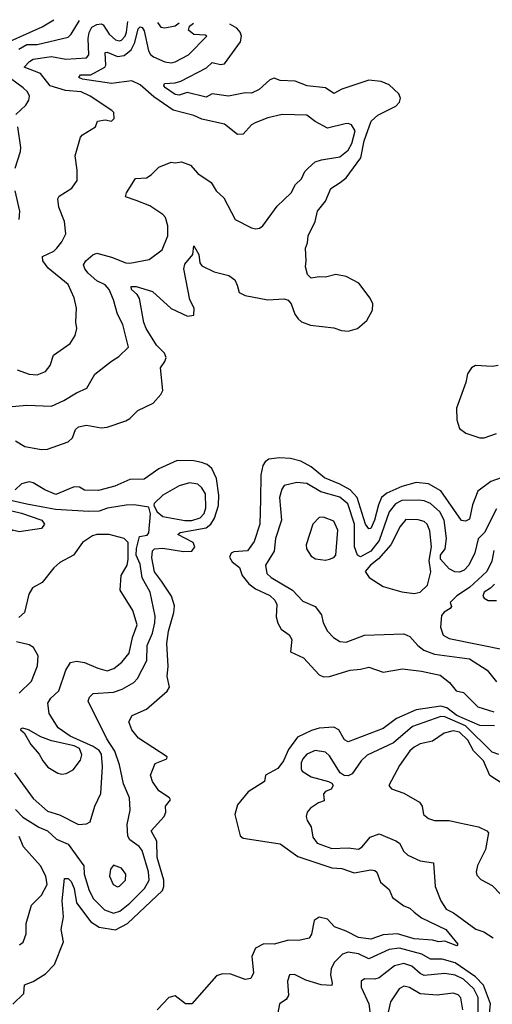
# Model space of a CAD drawing. Extents: x 1552033 to 1694788, y 811965 to 917215.
# Tile 615 of 632: x 1677180 to 1679475, y 909782 to 914566. Entities that reach past the tile are written whole.
import ezdxf

# ---------------------------------------------------------------- set-up
doc = ezdxf.new("R2010")
doc.units = 0

msp = doc.modelspace()

# ---------------------------------------------------------------- linework, layer by layer
at = {"layer": '0CON20XD'}
for points in [[(1677055, 914427), (1677289.6, 914530.4), (1677345.2, 914565.7)], [(1677159.2, 912519.2), (1677205, 912491.4), (1677285, 912478.1), (1677315, 912480), (1677415.4, 912514.6), (1677435.6, 912535), (1677450, 912575), (1677465, 912587.8), (1677505, 912595.4), (1677575, 912582.5), (1677605, 912586.8), (1677695, 912616.4), (1677715, 912627.8), (1677753, 912667), (1677827.9, 912702.1), (1677865, 912744.4), (1677874.6, 912765), (1677862.9, 912875), (1677884.7, 912905.3), (1677890.4, 912925), (1677883.8, 912945), (1677843.8, 912983.8), (1677794.1, 913065), (1677782.7, 913095), (1677761.4, 913211.4), (1677750.3, 913230.3), (1677722.9, 913255), (1677720.6, 913269.4), (1677745, 913270), (1677825, 913245.6), (1677915, 913162.5), (1677995, 913125.8), (1678025, 913130), (1678027.1, 913165), (1678005.5, 913205.5), (1677976.4, 913355), (1677982.4, 913377.6), (1678020.9, 913425), (1678025, 913466.7), (1678050, 913425), (1678054.6, 913385), (1678065, 913370), (1678125, 913340), (1678195, 913322.9), (1678225, 913301.9), (1678236.2, 913276.2), (1678245, 913240), (1678275.4, 913225.4), (1678385, 913204.4), (1678465, 913209.5), (1678483.7, 913203.7), (1678498.5, 913185), (1678516.7, 913135), (1678531.8, 913111.8), (1678548.6, 913098.6), (1678591.4, 913081.4), (1678705, 913068.6), (1678742.5, 913055), (1678775, 913052.7), (1678820, 913065), (1678866.1, 913103.9), (1678892.9, 913155), (1678894.5, 913185), (1678882.4, 913212.4), (1678826.3, 913286.4), (1678765, 913317.9), (1678715, 913327.8), (1678665, 913315.6), (1678635, 913316.9), (1678595, 913309.2), (1678578.3, 913328.3), (1678567.1, 913365), (1678571.5, 913395), (1678567.1, 913455), (1678578.2, 913481.8), (1678580.4, 913515), (1678615.3, 913585), (1678625.9, 913635), (1678665, 913684.4), (1678690.3, 913745), (1678736.4, 913775), (1678765, 913796.7), (1678836.7, 913895), (1678853.2, 913976.8), (1678887.3, 914072.7), (1678918.6, 914101.4), (1679005.9, 914145), (1679025.2, 914165), (1679028.5, 914185), (1679021.2, 914205), (1678975, 914249.2), (1678935, 914265.1), (1678875, 914271.9), (1678745, 914227.7), (1678705, 914206.7), (1678665, 914234.6), (1678576.7, 914245), (1678517.4, 914267.4), (1678445, 914271.1), (1678415, 914281.5), (1678395, 914274), (1678343, 914227), (1678305, 914208.3), (1678275, 914210.7), (1678193.7, 914193.7), (1678115, 914206), (1678085, 914190), (1677992.6, 914212.6), (1677955, 914198.3), (1677935, 914202.4), (1677888.6, 914235), (1677880, 914245), (1677883.8, 914255), (1677935, 914258.7), (1677962.4, 914267.6), (1678087.8, 914332.2), (1678115, 914357.1), (1678155, 914348.2), (1678175, 914351.1), (1678251.4, 914458.6), (1678257, 914485), (1678250.9, 914505), (1678233.9, 914525), (1678200, 914543.5)], [(1677167.1, 912865), (1677225, 912842.9), (1677265, 912840), (1677305, 912857.3), (1677328.5, 912885), (1677344.3, 912935.7), (1677425, 912993.3), (1677449.2, 913030.8), (1677457.9, 913065), (1677453.2, 913096.8), (1677455.8, 913165), (1677444.3, 913215), (1677415, 913279.2), (1677318.3, 913358.3), (1677292.7, 913395), (1677290, 913415), (1677345, 913441.5), (1677360.6, 913455), (1677385, 913486), (1677404.4, 913525), (1677397.1, 913585), (1677369.5, 913655), (1677364.3, 913695), (1677372.1, 913707.9), (1677432.6, 913747.4), (1677458.8, 913785), (1677459.6, 913835), (1677448.8, 913905), (1677475.7, 913994.3), (1677485, 914006.2), (1677547.5, 914045), (1677557.5, 914072.5), (1677595, 914079.1), (1677625, 914072.7), (1677639.2, 914085), (1677636.7, 914115), (1677626.7, 914125), (1677522.5, 914195), (1677478, 914215), (1677402.4, 914222.4), (1677327.1, 914245), (1677280.4, 914305), (1677201.9, 914335), (1677227.2, 914362.8), (1677245.8, 914374.2), (1677335, 914387.6), (1677404.3, 914374.3), (1677505, 914380.3), (1677516.2, 914395), (1677512.2, 914475), (1677517.1, 914502.9), (1677530.3, 914529.7), (1677555, 914543), (1677575, 914545.2), (1677585, 914540), (1677614.9, 914494.9), (1677645, 914467.1), (1677665, 914462.5), (1677675, 914466.6), (1677691.4, 914485), (1677699.2, 914505), (1677705.4, 914556.4)], [(1677175, 914421.9), (1677215, 914444.9), (1677265, 914445.2), (1677415, 914480.4), (1677430.4, 914495), (1677470.6, 914562.5)], [(1677393.8, 912716.2), (1677455, 912753.1), (1677506, 912775), (1677545, 912844), (1677625, 912907.5), (1677661.3, 912928.7), (1677708.6, 912975), (1677680, 913085), (1677654.7, 913135), (1677635.3, 913205), (1677614, 913255), (1677595, 913278.4), (1677555, 913296.7), (1677512.3, 913335), (1677495.4, 913355), (1677489.1, 913375), (1677501.1, 913395), (1677535, 913423.3), (1677555, 913432.1), (1677625, 913412.7), (1677695, 913384.7), (1677715, 913383.4), (1677808.9, 913401.1), (1677871.6, 913448.4), (1677900, 913515), (1677899.6, 913565), (1677887.5, 913605), (1677875, 913620), (1677811.1, 913661.1), (1677745, 913687.9), (1677694, 913705), (1677698.6, 913725), (1677742, 913795), (1677795, 913797.5), (1677818.3, 913811.7), (1677855, 913850), (1677915, 913873.3), (1677935, 913870), (1677965, 913875.6), (1678009.7, 913859.7), (1678045, 913818), (1678110, 913775), (1678134.4, 913735), (1678170.7, 913700.7), (1678226.7, 913595), (1678305, 913554.2), (1678325, 913549.2), (1678345, 913552.5), (1678361.2, 913565), (1678430.6, 913659.4), (1678498, 913725), (1678520, 913765), (1678548, 913792), (1678565, 913828), (1678581.4, 913845), (1678615.5, 913874.5), (1678645, 913885.6), (1678735, 913899.6), (1678775, 913931.5), (1678792.1, 913965), (1678809.2, 914025), (1678792, 914055), (1678775, 914061.9), (1678760.3, 914059.7), (1678675, 914038.5), (1678615, 914070.5), (1678575, 914101.8), (1678455, 914105.5), (1678385, 914088.5), (1678324, 914065), (1678305, 914054.3), (1678265, 914009.2), (1678237.7, 914007.7), (1678175, 914058.6), (1678065, 914082.2), (1678025, 914100.8), (1677925, 914126.9), (1677831.3, 914191.3), (1677765, 914248.6), (1677725, 914268.1), (1677625, 914256.2), (1677485, 914276.3), (1677466.9, 914285), (1677475, 914297.1), (1677525, 914298.3), (1677593.8, 914335), (1677598.1, 914345), (1677595, 914406.2), (1677605, 914407.6), (1677655, 914387.2), (1677687.7, 914392.3), (1677721, 914419), (1677738.6, 914455), (1677755, 914521.2), (1677765, 914531.8), (1677775, 914528.2), (1677785, 914511.2), (1677806, 914415), (1677815, 914396.2), (1677829.1, 914385), (1677885, 914361.6), (1677915, 914356.1), (1677935, 914360.4), (1677999.4, 914395), (1678089.2, 914485), (1678080.6, 914490.6), (1678025, 914493.1), (1677999, 914515), (1678005.2, 914535), (1678023.4, 914548.1)], [(1677848.8, 914552.6), (1677865, 914529.6), (1677885, 914525.9), (1677935, 914535.3), (1677954.7, 914549.9)], [(1677160.8, 914105), (1677209.5, 914150.5), (1677223.5, 914175), (1677226.9, 914195), (1677217.8, 914215), (1677196.9, 914235), (1677072.7, 914325)], [(1677157.5, 913845), (1677184.2, 913925), (1677185.6, 913945), (1677170, 914045)], [(1677177.1, 913595), (1677180, 913635), (1677158.2, 913735)], [(1679504, 912886), (1679475, 912881), (1679393.7, 912886.3), (1679374.4, 912875), (1679355, 912845.5), (1679346.4, 912803.6), (1679301.1, 912678.9), (1679302.4, 912622.4), (1679315, 912580), (1679346.6, 912556.6), (1679415, 912534.4), (1679435, 912533.6), (1679495, 912554.7)], [(1677125, 912685.5), (1677215, 912693.1), (1677335, 912687.5), (1677393.8, 912716.2)], [(1677146.8, 909783.2), (1677199.2, 909835), (1677202.8, 909877.2), (1677245, 909892.5), (1677305, 909930.7), (1677348.3, 909975), (1677392.1, 910085), (1677381.9, 910145), (1677393.2, 910206.8), (1677386.4, 910285), (1677397.3, 910392.7), (1677415, 910393.6), (1677429.5, 910379.5), (1677443.9, 910345), (1677456.1, 910275), (1677525, 910183), (1677565, 910157.1), (1677645, 910144.1), (1677702.9, 910175), (1677873, 910335), (1677880.4, 910355), (1677880, 910385), (1677848, 910495), (1677845.5, 910575), (1677819.1, 910625), (1677882.1, 910695), (1677888.9, 910715), (1677887.7, 910745), (1677912, 910775), (1677908, 910785), (1677855, 910818.5), (1677824, 910865), (1677815.4, 910895), (1677837.9, 910952.1), (1677893.8, 910975), (1677895.8, 910985), (1677756.2, 911075), (1677723.8, 911115), (1677709.6, 911155), (1677725.7, 911185), (1677795, 911216.4), (1677896.7, 911303.3), (1677906.7, 911323.3), (1677895.3, 911375), (1677900.5, 911425), (1677894.4, 911534.4), (1677901.8, 911595), (1677929, 911685), (1677931.8, 911718.2), (1677917.6, 911765), (1677867.8, 911837.8), (1677833.8, 911883.8), (1677820.8, 911950.8), (1677825, 911985.4), (1677835.2, 911994.8), (1677875, 911998.7), (1677975, 911982.1), (1678015.6, 911984.4), (1678029.7, 912005), (1678021.6, 912025), (1677947.3, 912065), (1677958.6, 912075), (1678085, 912097), (1678107.5, 912115), (1678126.6, 912143.4), (1678145.1, 912204.9), (1678146.2, 912255), (1678135, 912337.5), (1678112.4, 912385), (1678089.6, 912405), (1678062.5, 912415), (1678025, 912421.9), (1677945, 912423.6), (1677855, 912383.4), (1677785, 912334.2), (1677715, 912331.2), (1677641.3, 912298.7), (1677562.3, 912277.7), (1677495, 912279.7), (1677470.9, 912295), (1677445, 912295.8), (1677355, 912259.5), (1677301.1, 912281.1), (1677245, 912315.8), (1677225, 912320.3), (1677188.8, 912311.2), (1677157.8, 912282.2)], [(1679545, 912350.4), (1679467.6, 912322.4), (1679404.4, 912275.6), (1679378.3, 912208.3), (1679365, 912139.5), (1679345, 912129.5), (1679325, 912133.3), (1679225, 912277.2), (1679165, 912311.1), (1679105, 912316.6), (1679035, 912297.4), (1678963.5, 912265), (1678937.4, 912245), (1678921.7, 912208.3), (1678903.5, 912135), (1678885, 912094.6), (1678875, 912091.8), (1678860, 912115), (1678818.4, 912245), (1678785, 912281.4), (1678735, 912309.7), (1678659.6, 912339.6), (1678595, 912393.2), (1678545, 912421.5), (1678495, 912434.1), (1678442.2, 912437.8), (1678390, 912430), (1678372.1, 912417.9), (1678360.3, 912399.7), (1678350.5, 912355), (1678349.7, 912235), (1678346, 912115), (1678318.6, 912031.4), (1678286.3, 911985), (1678219, 911981), (1678206.7, 911973.3), (1678198.9, 911955), (1678211.1, 911931.1), (1678247, 911905), (1678260.6, 911865), (1678292.7, 911825), (1678325, 911800.7), (1678395, 911767.5), (1678419.6, 911745), (1678428.4, 911725), (1678426.1, 911665), (1678433.7, 911633.6), (1678450, 911605), (1678488, 911578), (1678500.9, 911555), (1678495.7, 911495), (1678557.7, 911465), (1678635, 911383.6), (1678655, 911372.9), (1678685, 911374.7), (1678785, 911405.8), (1678835, 911410), (1678875, 911420.8), (1678945, 911396.4), (1679038.3, 911411.7), (1679131.3, 911401.3), (1679221.2, 911381.2), (1679267.5, 911345), (1679300, 911305), (1679335, 911297.5), (1679405, 911227.8), (1679482.8, 911202.8)], [(1677982.6, 912132.6), (1678015, 912133.4), (1678056.6, 912145), (1678075, 912166.2), (1678084.3, 912195), (1678082.9, 912262.9), (1678065, 912291.8), (1678045, 912308.7), (1678005, 912315.7), (1677955, 912300.5), (1677875.5, 912255), (1677832.5, 912215), (1677832, 912205), (1677847.8, 912175), (1677875, 912151.4), (1677982.6, 912132.6)], [(1679495, 912190), (1679436.7, 912075), (1679407.2, 912042.8), (1679390.8, 911975), (1679361.6, 911915), (1679339.1, 911890.9), (1679315, 911881.3), (1679293.7, 911883.7), (1679265, 911898.5), (1679224, 911945), (1679223.9, 911965), (1679246.7, 911995), (1679252.9, 912045), (1679241.6, 912135), (1679220.8, 912175), (1679174.8, 912214.8), (1679145, 912228), (1679115, 912232.1), (1679035, 912229.3), (1679005.7, 912214.3), (1678973.7, 912175), (1678924.9, 912035.1), (1678885, 911983.3), (1678835, 911956.2), (1678820.4, 911965), (1678805.8, 912005), (1678806.5, 912115), (1678772.9, 912212.9), (1678735, 912246), (1678641.6, 912271.6), (1678575, 912312.8), (1678525, 912316.8), (1678465, 912301.9), (1678453.5, 912285), (1678440.9, 912245), (1678451.2, 912135), (1678422.9, 912045), (1678415, 911984.2), (1678373.8, 911915), (1678380, 911875), (1678401.8, 911855), (1678504.2, 911794.2), (1678555, 911741.5), (1678615, 911714.5), (1678645.4, 911675), (1678652.9, 911635), (1678675, 911594.3), (1678704.2, 911564.2), (1678735, 911544.5), (1678765, 911542.1), (1678855, 911575.3), (1679045, 911582.2), (1679075, 911569.4), (1679113.8, 911525), (1679143, 911503), (1679195, 911483.7), (1679365, 911460.3), (1679450, 911405), (1679495, 911349.2)], [(1677159.1, 910729.1), (1677195, 910691.1), (1677272.5, 910642.5), (1677315, 910625.4), (1677358.2, 910585), (1677415, 910560.7), (1677491.3, 910455), (1677493, 910415), (1677517.1, 910335), (1677538.1, 910295), (1677591.5, 910241.5), (1677635, 910225.7), (1677665.8, 910234.2), (1677715, 910273.3), (1677786.7, 910345), (1677807.9, 910385), (1677805.9, 910425), (1677775, 910530), (1677759.6, 910549.6), (1677715, 910581.1), (1677705, 910599.2), (1677702.2, 910655), (1677716.7, 910725), (1677713.1, 910785), (1677683.2, 910853.2), (1677665.1, 910945.1), (1677642.2, 911012.2), (1677602.2, 911072.2), (1677512.2, 911255), (1677518.6, 911275), (1677537.2, 911292.8), (1677635, 911297.9), (1677676.9, 911313.1), (1677734.8, 911345.2), (1677751.6, 911365), (1677796.9, 911453.1), (1677799, 911525), (1677825.2, 911584.8), (1677836.7, 911635), (1677837.1, 911667.1), (1677813.1, 911785), (1677774.5, 911854.5), (1677765, 911920.8), (1677746, 911965), (1677747.2, 911997.2), (1677762, 912055), (1677798.2, 912061.8), (1677807.2, 912072.8), (1677814.3, 912164.3), (1677806.8, 912196.8), (1677735, 912208.4), (1677697.1, 912207.1), (1677607, 912193), (1677565, 912178.2), (1677515, 912176.1), (1677354.2, 912185.8), (1677215, 912211.4), (1677106.9, 912236.9)], [(1677075, 911913.1), (1677045, 911919.4), (1676984.4, 911975), (1676982.1, 911995), (1676993.4, 912035), (1676973.8, 912095), (1676968.8, 912135), (1676975.4, 912155), (1677000.9, 912189.1), (1677025, 912196.8), (1677095, 912190.7), (1677188.2, 912168.2), (1677287.3, 912135), (1677299.5, 912115), (1677285, 912093.8), (1677177.8, 912077.8), (1677145, 912085.4), (1677135, 912078.1), (1677120.7, 911985), (1677095, 911925.7), (1677075, 911913.1)], [(1678665, 911939.2), (1678685, 911944.2), (1678705, 911952.5), (1678715.4, 911964.6), (1678724.6, 912085), (1678705, 912129.2), (1678655, 912148.6), (1678635, 912146.7), (1678603.5, 912115), (1678571.5, 912015), (1678572.2, 911995), (1678595, 911960), (1678616.1, 911946.1), (1678665, 911939.2)], [(1679095, 911778.2), (1679125, 911784.3), (1679160.7, 911819.3), (1679176.6, 911883.4), (1679168.9, 911938.9), (1679179.1, 912005), (1679172.5, 912082.5), (1679158.8, 912115), (1679145, 912128.6), (1679115, 912136.6), (1679055, 912136.8), (1679027, 912103), (1678983, 912015), (1678923.1, 911946.9), (1678882.9, 911915), (1678857.2, 911885), (1678876.4, 911855), (1678945, 911811.3), (1679035, 911786.4), (1679095, 911778.2)], [(1677155, 910906.7), (1677180.6, 910870.6), (1677245, 910781.5), (1677315, 910720.9), (1677373.3, 910703.3), (1677465, 910655.7), (1677505, 910659.2), (1677521.7, 910668.3), (1677545.4, 910744.6), (1677573.9, 910806.1), (1677582.5, 910937.5), (1677576.8, 910996.8), (1677565.5, 911015), (1677537.3, 911035), (1677425.3, 911085), (1677367.3, 911125), (1677323.1, 911195), (1677316.7, 911245), (1677330.8, 911269.2), (1677369.6, 911305), (1677403.9, 911406.1), (1677426.7, 911443.3), (1677455, 911449.3), (1677495, 911443.2), (1677558.6, 911415), (1677605, 911403.1), (1677637.1, 911412.9), (1677676.2, 911445), (1677712.1, 911487.9), (1677727.1, 911565), (1677749.5, 911625), (1677728.8, 911695), (1677667.7, 911795), (1677672.8, 911865), (1677701.2, 911915), (1677706.9, 911943.1), (1677707.4, 912025), (1677687.1, 912045), (1677615, 912064.7), (1677554.9, 912065.1), (1677532.6, 912057.4), (1677485, 912025.5), (1677441.2, 911965), (1677375, 911929.2), (1677345, 911902), (1677288.9, 911831.1), (1677242.5, 911805), (1677224.5, 911775.5), (1677203.1, 911685), (1677175, 911661.5)], [(1679482.7, 911987.3), (1679473.5, 911935), (1679448, 911885), (1679365, 911806.4), (1679303.4, 911766.6), (1679270.8, 911735), (1679276.2, 911715), (1679270, 911705), (1679242.1, 911687.9), (1679228.5, 911671.5), (1679222.9, 911615), (1679235.7, 911575.7), (1679265, 911560), (1679545, 911503.1)], [(1679486, 911824), (1679466.7, 911803.3), (1679434.8, 911785), (1679428.4, 911765), (1679435, 911755.5), (1679455, 911744.8), (1679495, 911744.1)], [(1677177, 911293), (1677237.1, 911352.9), (1677266.7, 911426.7), (1677269.6, 911475), (1677246.3, 911516.3), (1677225, 911528.6), (1677165, 911542.8)], [(1679485.3, 911135.3), (1679415, 911136.9), (1679302.8, 911185), (1679255, 911221.8), (1679225, 911230.4), (1679105, 911212.3), (1679009.5, 911170.5), (1678945, 911121.9), (1678775, 911058), (1678757.5, 911067.5), (1678729.1, 911115), (1678705, 911129.4), (1678635, 911123.2), (1678597.6, 911112.4), (1678529.7, 911080.3), (1678485, 911020.8), (1678460.7, 910965), (1678432.9, 910927.1), (1678374, 910895), (1678368.8, 910865), (1678289.4, 910815), (1678237.9, 910752.1), (1678225.3, 910705), (1678251.3, 910601.3), (1678265, 910589.5), (1678445, 910562.2), (1678530.9, 910500.9), (1678695, 910445.9), (1678745, 910441.8), (1678805, 910420.9), (1678885.6, 910435.6), (1678905, 910432), (1678914.2, 910424.2), (1678932.5, 910375), (1678975, 910340), (1678990.4, 910300.4), (1679045, 910261.2), (1679075, 910250), (1679095, 910229.2), (1679131.6, 910201.6), (1679249.5, 910145), (1679308, 910075), (1679303.6, 910066.4), (1679245, 910088.8), (1679215, 910086), (1679184.6, 910094.6), (1679095, 910099.7), (1679014.2, 910124.2), (1678945, 910120), (1678885, 910099.3), (1678825, 910106.7), (1678765, 910137.6), (1678708, 910158), (1678675, 910195.4), (1678633.9, 910206.1), (1678610.6, 910189.4), (1678596.4, 910123.6), (1678585, 910102.9), (1678535, 910092.5), (1678485, 910094.3), (1678415.1, 910074.9), (1678365, 910075.5), (1678324.4, 910055.6), (1678308, 910015), (1678315.3, 909934.7), (1678303.1, 909906.9), (1678275, 909902.6), (1678205, 909927.9), (1678165, 909930.7), (1678135, 909920.5), (1678015, 909784.7), (1677985, 909784.7), (1677935, 909822.7), (1677904.3, 909815), (1677847.5, 909755)], [(1679506.6, 910996.6), (1679475, 911007.5), (1679344.6, 911135), (1679245, 911178.2), (1679225, 911180), (1679088.2, 911131.8), (1678995, 911052.2), (1678867.1, 910992.9), (1678837.5, 910965), (1678795, 910902), (1678775, 910892.9), (1678755, 910894.4), (1678736, 910906), (1678685, 910990), (1678665, 911007.5), (1678615, 911014.7), (1678575, 910997.2), (1678555, 910975.4), (1678547.5, 910955), (1678546.8, 910926.8), (1678552.4, 910915), (1678595, 910887), (1678678.8, 910865), (1678696.2, 910856.2), (1678702, 910845), (1678693.1, 910826.9), (1678665, 910815.6), (1678655.7, 910805), (1678659.3, 910770.7), (1678630.9, 910760.9), (1678592, 910735), (1678576, 910715), (1678570.8, 910695), (1678575.6, 910675), (1678594.6, 910644.6), (1678603.5, 910593.5), (1678624.8, 910564.8), (1678695, 910539.5), (1678775, 910543), (1678825, 910536.2), (1678842.6, 910547.4), (1678882.1, 910595), (1678925, 910610.9), (1679007.1, 910577.1), (1679025, 910564.5), (1679044.8, 910524.8), (1679065, 910506.4), (1679125, 910480), (1679189.6, 910469.6), (1679198, 910355), (1679225.4, 910285), (1679250.5, 910245), (1679286.9, 910226.9), (1679395, 910147.3), (1679434.7, 910134.7), (1679478.6, 910105)], [(1677385, 910900), (1677405, 910903.8), (1677439.1, 910920.9), (1677475, 910968.6), (1677482, 910995), (1677470.9, 911025), (1677445, 911038), (1677335, 911062), (1677282, 911082), (1677223.3, 911115), (1677195, 911123.3), (1677185, 911120), (1677183.3, 911115), (1677200.8, 911100.8), (1677233.3, 911045), (1677275, 910997.1), (1677291.8, 910965), (1677316.9, 910935), (1677365, 910904.4), (1677385, 910900)], [(1679555, 910834.6), (1679463.5, 910893.5), (1679432, 910965), (1679383.9, 911013.9), (1679356.4, 911065), (1679315, 911104.8), (1679285, 911111.2), (1679241.1, 911098.9), (1679185, 911060.3), (1679125, 911048.1), (1679095, 911031.8), (1679075, 911013.2), (1679025, 910941.9), (1678972.5, 910845), (1678985, 910828.7), (1679045, 910807.8), (1679121.2, 910765), (1679133.8, 910745), (1679140.8, 910705), (1679165, 910684.4), (1679195, 910674.5), (1679265, 910674.4), (1679315.8, 910664.2), (1679408, 910645), (1679449.2, 910625), (1679457.1, 910615), (1679442.5, 910535), (1679402.8, 910457.2), (1679396.5, 910425), (1679399.5, 910409.5), (1679419.3, 910389.3), (1679475, 910360), (1679516, 910315)], [(1677178.7, 910071.3), (1677196.5, 910083.5), (1677210.6, 910125), (1677211.2, 910175), (1677236.7, 910263.3), (1677285, 910312.9), (1677312.4, 910365), (1677306.7, 910405), (1677280.8, 910455), (1677197.6, 910547.6), (1677177.5, 910597.5)], [(1677655, 910353.1), (1677665, 910355.7), (1677694.3, 910385), (1677695.5, 910415), (1677675, 910444.4), (1677635, 910458), (1677620.7, 910439.3), (1677615.6, 910405), (1677634.4, 910365), (1677655, 910353.1)], [(1679458.5, 909705), (1679465.7, 909784.3), (1679432.9, 909875), (1679393.8, 909915), (1679295, 909983), (1679231, 910001), (1679175, 910001.7), (1679133.5, 910025), (1679025, 910055.2), (1678975, 910047.8), (1678875, 910003.7), (1678825, 910027.2), (1678775, 910035.2), (1678747.8, 910025), (1678707.5, 909985), (1678692.5, 909955), (1678688.9, 909925), (1678698.1, 909885), (1678695, 909873.1), (1678643.6, 909876.4), (1678569.6, 909899.6), (1678515, 909927.1), (1678490, 909925), (1678480.8, 909895), (1678485.8, 909824.2), (1678474, 909805), (1678441.9, 909785), (1678429.1, 909715)], [(1679407.4, 909655), (1679407.2, 909815), (1679385, 909857.6), (1679335, 909904.2), (1679295, 909923.2), (1679245, 909932.6), (1679145, 909922.5), (1679125, 909932.2), (1679085, 909967.5), (1679045, 909980), (1679000.5, 909969.5), (1678925, 909910.7), (1678905, 909904.7), (1678854.7, 909905.3), (1678838.9, 909895), (1678838.2, 909865), (1678875.8, 909785), (1678882.5, 909735)], [(1679332.6, 909755), (1679322.9, 909812.9), (1679308.7, 909828.7), (1679285, 909836.6), (1679207.4, 909827.4), (1679125, 909832.6), (1679073.2, 909863.2), (1679045, 909870.3), (1679022.9, 909857.1), (1678980.9, 909795), (1678962.9, 909715)]]:
    msp.add_lwpolyline(points, dxfattribs=at)

doc.saveas('drawing.dxf')
